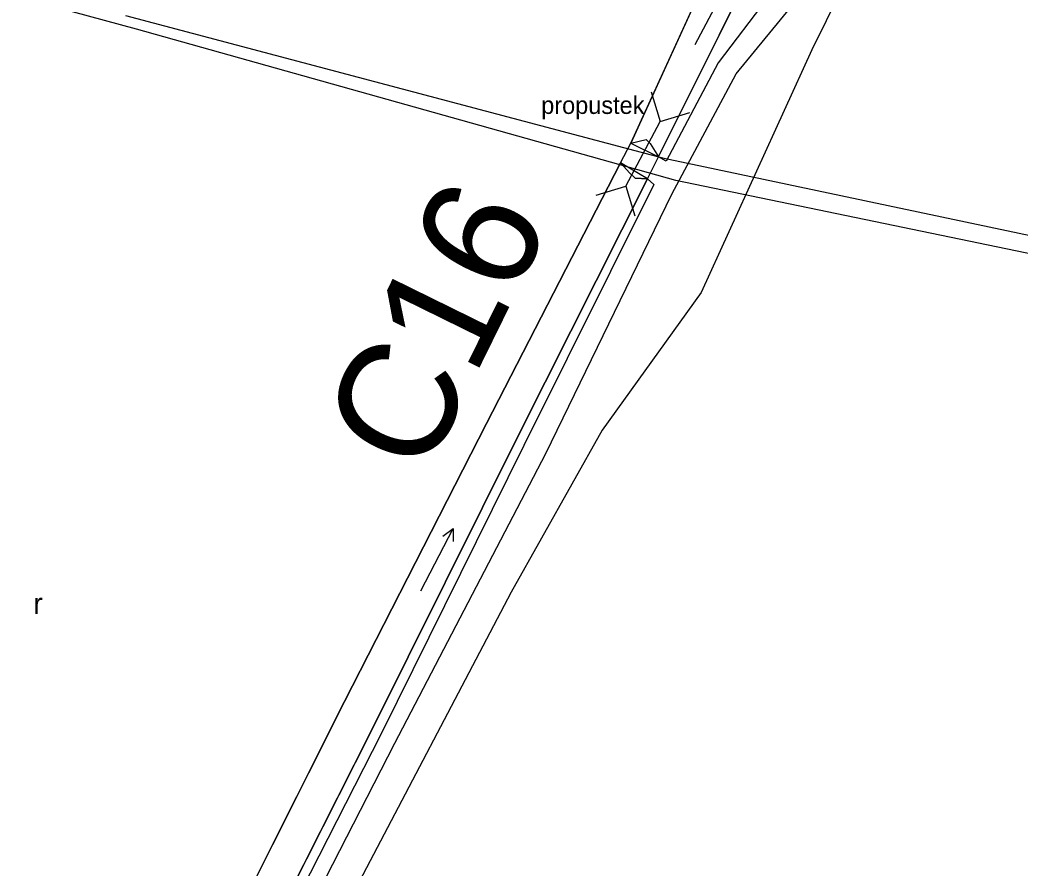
# Model space of a CAD drawing. Extents: x -495905 to -478420, y -1113297 to -1107716.
# Drawn here: x -480939.9 to -480769.1, y -1112447.2 to -1112302.3 of the extents above; entities that cross this region are included whole.
import ezdxf

# ---------------------------------------------------------------- set-up
doc = ezdxf.new("R2010")
doc.units = 0
for name, color, linetype in [('03_PC_OBJEKTY_STAV', 7, 'Continuous'), ('03_PC_POPIS_NÁVRH', 7, 'Continuous'), ('07_ELEKTRO_VN_N', 7, 'Continuous'), ('ODVODNĚNÍ PLOŠNÉ', 7, 'Continuous'), ('VODNÍ PLOCHY', 7, 'Continuous'), ('zamereni', 7, 'Continuous')]:
    doc.layers.add(name, color=color, linetype=linetype)

msp = doc.modelspace()

# ---------------------------------------------------------------- linework, layer by layer
at = {"layer": '03_PC_OBJEKTY_STAV'}
for points in [[(-480832.13, -1112314.56), (-480830.58, -1112319.64), (-480825.5, -1112318.08)], [(-480836.44, -1112330.68), (-480830.58, -1112319.64)], [(-480841.51, -1112332.23), (-480836.44, -1112330.68), (-480834.88, -1112335.75)]]:
    msp.add_lwpolyline(points, dxfattribs=at)
at = {"layer": '07_ELEKTRO_VN_N'}
msp.add_lwpolyline([(-480709.95, -1112354.15), (-480709.95, -1112354.15), (-480827.91, -1112329.73), (-480920, -1112303.84), (-481004.52, -1112280.9), (-481092.05, -1112255.97), (-481108.16, -1112261.74)], dxfattribs=at)
at = {"layer": 'ODVODNĚNÍ PLOŠNÉ'}
msp.add_lwpolyline([(-480683.24, -1112184.91), (-480705.82, -1112170.51), (-480724.73, -1112199.29), (-480740.02, -1112226.69), (-480770.07, -1112280.48), (-480787.56, -1112272.65), (-480804.66, -1112307.36), (-480823.55, -1112348.87), (-480840.47, -1112372.38), (-480856.03, -1112400.02), (-480883.75, -1112452.88), (-480858.24, -1112477.07), (-480826.29, -1112498.96), (-480790.36, -1112523.05), (-480746.16, -1112556.89), (-480709.51, -1112582.28), (-480664.42, -1112612.84), (-480622.89, -1112643.26), (-480587.18, -1112673.2), (-480554.27, -1112696.66)], dxfattribs=at)
at = {"layer": 'VODNÍ PLOCHY'}
for points in [[(-480830.88, -1112325.69), (-480810.17, -1112284.16), (-480812.61, -1112283.62), (-480813.24, -1112283.25), (-480814.03, -1112280.92), (-480823.55, -1112296.96), (-480835.56, -1112323.34), (-480832.98, -1112322.73), (-480832.28, -1112323.37), (-480830.88, -1112325.69)], [(-480921.37, -1112492.15), (-480918.9, -1112493.1), (-480918.14, -1112493.5), (-480916.29, -1112495.35), (-480902.92, -1112469.35), (-480879.92, -1112423.8), (-480854.61, -1112372.87), (-480832.76, -1112329.42), (-480834.86, -1112329.29), (-480835.76, -1112328.47), (-480837.33, -1112326.68), (-480860.2, -1112371.24), (-480884.48, -1112418.72), (-480921.37, -1112492.15)]]:
    msp.add_lwpolyline(points, dxfattribs=at)
at = {"layer": 'zamereni'}
for p, q in [((-480830.88, -1112325.69), (-480810.17, -1112284.16)), ((-480809.56, -1112294.94), (-480820.69, -1112309.62)), ((-480835.56, -1112323.34), (-480823.55, -1112296.96)), ((-480824.59, -1112306.49), (-480818.99, -1112295.87)), ((-480817.6, -1112311.49), (-480805.98, -1112297.33)), ((-480921.88, -1112301.5), (-480830.2, -1112325.84)), ((-480820.69, -1112309.62), (-480829.57, -1112326.4)), ((-480828.57, -1112332.06), (-480817.6, -1112311.49)), ((-480835.56, -1112323.34), (-480832.98, -1112322.73)), ((-480832.98, -1112322.73), (-480832.28, -1112323.37)), ((-480837.33, -1112326.68), (-480835.56, -1112323.34)), ((-480835.56, -1112323.34), (-480830.88, -1112325.69)), ((-480832.28, -1112323.37), (-480830.88, -1112325.69)), ((-480832.76, -1112329.42), (-480830.88, -1112325.69)), ((-480829.57, -1112326.4), (-480830.88, -1112325.69)), ((-480830.2, -1112325.84), (-480714.51, -1112350.31)), ((-480860.2, -1112371.24), (-480837.33, -1112326.68)), ((-480837.33, -1112326.68), (-480835.76, -1112328.47)), ((-480832.76, -1112329.42), (-480837.33, -1112326.68)), ((-480832.76, -1112329.42), (-480854.61, -1112372.87)), ((-480835.76, -1112328.47), (-480834.86, -1112329.29)), ((-480834.86, -1112329.29), (-480832.76, -1112329.42)), ((-480832.76, -1112329.42), (-480831.68, -1112330.42)), ((-480831.68, -1112330.42), (-480853.83, -1112374.98)), ((-480850.09, -1112376.35), (-480828.57, -1112332.06)), ((-480884.48, -1112418.72), (-480860.2, -1112371.24)), ((-480854.61, -1112372.87), (-480879.92, -1112423.8)), ((-480853.83, -1112374.98), (-480878.23, -1112424.23)), ((-480875.85, -1112425.81), (-480850.09, -1112376.35)), ((-480871.41, -1112399.82), (-480865.89, -1112389.16)), ((-480921.37, -1112492.15), (-480884.48, -1112418.72)), ((-480879.92, -1112423.8), (-480902.92, -1112469.35)), ((-480878.23, -1112424.23), (-480901.5, -1112469.94)), ((-480899.25, -1112471.42), (-480875.85, -1112425.81))]:
    msp.add_line(p, q, dxfattribs=at)
msp.add_lwpolyline([(-480867.7, -1112390.48), (-480865.89, -1112389.16), (-480865.92, -1112391.4)], dxfattribs=at)

# ---------------------------------------------------------------- texts
at = {"layer": '03_PC_POPIS_NÁVRH'}
msp.add_text('C16', height=20, rotation=63.8056, dxfattribs=at).set_placement((-480870.84, -1112380.82))
at = {"layer": 'zamereni'}
for s, height, p in [('propustek', 3, (-480850.88, -1112318.34)), ('r', 3.6, (-480937.6, -1112403.77))]:
    msp.add_text(s, height=height, dxfattribs=at).set_placement(p)

doc.saveas('drawing.dxf')
